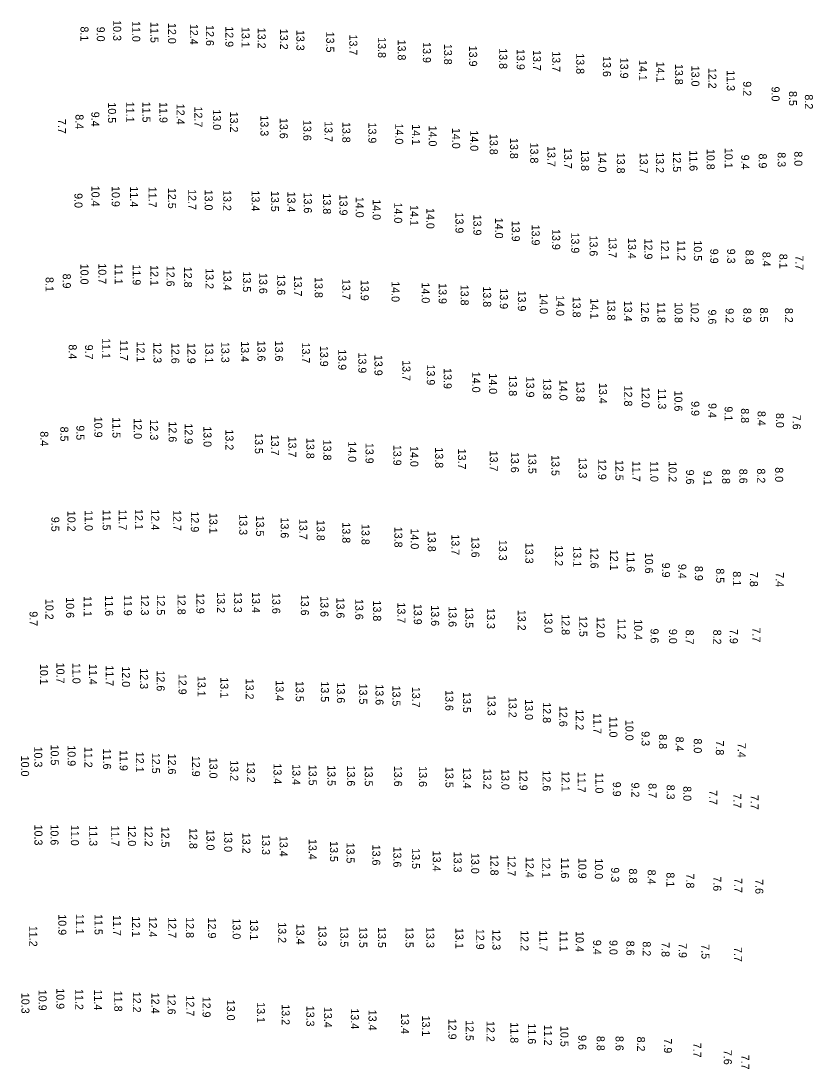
# Model space of a CAD drawing. Extents: x 988130 to 1132882, y 654656 to 841453.
# Drawn here: x 1112005 to 1112499, y 657406 to 658060 of the extents above; entities that cross this region are included whole.
import ezdxf

# ---------------------------------------------------------------- set-up
doc = ezdxf.new("R2010")
doc.units = 0
doc.layers.add('V-TOPO-SOUN', color=7, linetype='Continuous')

msp = doc.modelspace()

# ---------------------------------------------------------------- texts
at = {"layer": 'V-TOPO-SOUN'}
for s, p in [('8.1', (1112041.69, 658056.98)), ('9.0', (1112051.86, 658056.84)), ('10.3 ', (1112062.11, 658060.95)), ('11.0 ', (1112073.99, 658060.4)), ('11.5 ', (1112085.37, 658059.78)), ('12.0 ', (1112096.39, 658059.18)), ('12.4 ', (1112110.04, 658058.6)), ('12.6 ', (1112120.03, 658057.87)), ('12.9 ', (1112132.14, 658057.13)), ('13.1 ', (1112142.27, 658056.72)), ('13.2 ', (1112152.33, 658056.19)), ('13.2 ', (1112166.28, 658055.54)), ('13.3 ', (1112176.51, 658054.87)), ('13.5 ', (1112195.1, 658053.78)), ('13.7 ', (1112209.52, 658051.99)), ('13.8 ', (1112227.39, 658050.32)), ('13.8 ', (1112239.79, 658048.8)), ('13.9 ', (1112255.46, 658047.22)), ('13.8 ', (1112268.63, 658046.14)), ('13.9 ', (1112284.33, 658044.99)), ('13.8 ', (1112303.09, 658043.42)), ('13.9 ', (1112314.03, 658042.88)), ('13.7 ', (1112324.22, 658042.26)), ('13.7 ', (1112336.24, 658041.54)), ('13.8 ', (1112351.22, 658040.25)), ('13.6 ', (1112367.83, 658038.52)), ('13.9 ', (1112378.66, 658037.49)), ('14.1 ', (1112390.34, 658036.07)), ('14.1 ', (1112401.24, 658035.05)), ('13.8 ', (1112412.84, 658033.59)), ('13.0 ', (1112423.1, 658032.51)), ('12.2 ', (1112433.72, 658031.16)), ('11.3 ', (1112445.2, 658029.67)), ('9.2', (1112455.47, 658022.75)), ('9.0', (1112473.16, 658019.47)), ('8.5', (1112484.03, 658016.66)), ('8.2', (1112493.96, 658014.57)), ('9.4', (1112048.47, 658003.73)), ('10.5 ', (1112058.87, 658009.57)), ('11.1 ', (1112070.24, 658009.98)), ('11.5 ', (1112080.39, 658010.01)), ('11.9 ', (1112091.01, 658009.76)), ('12.4 ', (1112101.65, 658008.74)), ('12.7 ', (1112112.79, 658007.01)), ('13.0 ', (1112124.39, 658005.21)), ('13.2 ', (1112135.03, 658003.82)), ('7.7', (1112027.67, 657999.23)), ('8.4', (1112038.58, 658002.14)), ('13.3 ', (1112154.07, 658001.45)), ('13.6 ', (1112166.09, 657999.88)), ('13.6 ', (1112180.79, 657998.57)), ('13.7 ', (1112194.04, 657997.84)), ('13.8 ', (1112205.16, 657997.41)), ('13.9 ', (1112221.39, 657997)), ('14.0 ', (1112238.19, 657996.38)), ('14.1 ', (1112248.76, 657995.95)), ('14.0 ', (1112259.13, 657995.07)), ('14.0 ', (1112273.73, 657993.65)), ('14.0 ', (1112285.03, 657992.08)), ('13.8 ', (1112297.2, 657989.88)), ('13.8 ', (1112309.9, 657987.32)), ('13.8 ', (1112322.48, 657984.49)), ('13.7 ', (1112333.21, 657982.32)), ('13.7 ', (1112343.56, 657981.08)), ('13.8 ', (1112354.22, 657979.7)), ('14.0 ', (1112364.98, 657978.87)), ('13.8 ', (1112376.55, 657978.14)), ('13.7 ', (1112390.88, 657978.1)), ('13.2 ', (1112400.96, 657978.46)), ('12.5 ', (1112411.64, 657978.97)), ('11.6 ', (1112421.9, 657979.63)), ('10.8 ', (1112432.61, 657980.53)), ('10.1 ', (1112443.87, 657981.2)), ('8.9', (1112465.17, 657977.64)), ('8.3', (1112476.95, 657978.41)), ('8.0', (1112487.37, 657979)), ('9.4', (1112454.2, 657976.95)), ('9.0', (1112037.95, 657952.89)), ('10.4 ', (1112048.57, 657957.54)), ('10.9 ', (1112061.21, 657957.31)), ('11.4 ', (1112072.68, 657957.06)), ('11.7 ', (1112084.23, 657956.85)), ('12.5 ', (1112096.37, 657956.17)), ('12.7 ', (1112108.94, 657955.37)), ('13.0 ', (1112119.22, 657955.07)), ('13.2 ', (1112130.83, 657954.79)), ('13.4 ', (1112148.54, 657954.56)), ('13.5 ', (1112160.63, 657954.28)), ('13.4 ', (1112170.91, 657953.87)), ('13.6 ', (1112181.13, 657953.29)), ('13.8 ', (1112193.13, 657952.7)), ('13.9 ', (1112203.38, 657951.93)), ('14.0 ', (1112213.53, 657950.59)), ('14.0 ', (1112224.1, 657949.08)), ('14.0 ', (1112237.54, 657947.05)), ('14.1 ', (1112247.59, 657945.44)), ('14.0 ', (1112257.66, 657943.59)), ('13.9 ', (1112275.81, 657940.78)), ('13.9 ', (1112286.98, 657939.48)), ('14.0 ', (1112300.51, 657937.51)), ('13.9 ', (1112310.96, 657935.62)), ('13.9 ', (1112323.4, 657933.23)), ('13.9 ', (1112336.18, 657930.44)), ('13.9 ', (1112348.08, 657928.31)), ('13.6 ', (1112359.54, 657926.43)), ('13.7 ', (1112371.46, 657925.39)), ('13.4 ', (1112383.55, 657924.86)), ('12.9 ', (1112393.76, 657924.51)), ('12.1 ', (1112404.02, 657923.83)), ('11.2 ', (1112414.37, 657923.53)), ('10.5 ', (1112424.64, 657923.39)), ('9.9', (1112434.88, 657918.15)), ('9.3', (1112445.44, 657918.17)), ('8.8', (1112456.9, 657917.51)), ('8.4', (1112467.49, 657916.23)), ('8.1', (1112477.99, 657914.98)), ('7.7', (1112488.04, 657914.05)), ('10.0 ', (1112041.7, 657908.82)), ('10.7 ', (1112052.84, 657909.02)), ('11.1 ', (1112063.03, 657908.81)), ('11.9 ', (1112074.28, 657908.31)), ('12.1 ', (1112085.32, 657907.93)), ('12.6 ', (1112095.4, 657907.54)), ('12.8 ', (1112106.3, 657906.9)), ('13.2 ', (1112119.81, 657906)), ('8.1', (1112019.9, 657900.49)), ('8.9', (1112030.66, 657902.62)), ('13.4 ', (1112130.95, 657905.01)), ('13.5 ', (1112143.11, 657903.98)), ('13.6 ', (1112153.28, 657903)), ('13.6 ', (1112164.51, 657902.12)), ('13.7 ', (1112174.98, 657901.37)), ('13.8 ', (1112187.93, 657900.47)), ('13.7 ', (1112205.12, 657899.33)), ('13.9 ', (1112216.68, 657898.67)), ('14.0 ', (1112235.9, 657897.87)), ('14.0 ', (1112254.72, 657897.09)), ('13.9 ', (1112265.33, 657896.67)), ('13.8 ', (1112279.02, 657895.7)), ('13.8 ', (1112293.08, 657894.63)), ('13.9 ', (1112303.53, 657893.45)), ('13.9 ', (1112314.78, 657892.04)), ('14.0 ', (1112328.45, 657890.38)), ('14.0 ', (1112338.68, 657889.17)), ('13.8 ', (1112348.95, 657888.18)), ('14.1 ', (1112360.1, 657887.23)), ('13.8 ', (1112370.63, 657886.39)), ('13.4 ', (1112381.09, 657885.67)), ('12.6 ', (1112391.62, 657885.21)), ('11.8 ', (1112401.88, 657884.81)), ('10.8 ', (1112412.67, 657884.79)), ('10.2 ', (1112422.72, 657885)), ('9.6', (1112433.62, 657880.22)), ('9.2', (1112444.51, 657881)), ('8.9', (1112455.5, 657881.18)), ('8.5', (1112465.91, 657881.45)), ('8.2', (1112481.49, 657881.2)), ('11.1 ', (1112055.28, 657862.3)), ('11.7 ', (1112066.29, 657861.17)), ('12.1 ', (1112076.75, 657860.21)), ('12.3 ', (1112087.27, 657859.7)), ('13.3 ', (1112129.6, 657859.99)), ('13.4 ', (1112141.89, 657860.39)), ('13.6 ', (1112152.17, 657860.74)), ('13.6 ', (1112163.17, 657860.75)), ('8.4', (1112034.36, 657858.42)), ('9.7', (1112044.54, 657858.26)), ('12.6 ', (1112098.39, 657859.35)), ('12.9 ', (1112108.49, 657859.35)), ('13.1 ', (1112119.6, 657859.57)), ('13.7 ', (1112179.96, 657859.58)), ('13.9 ', (1112191.29, 657857.5)), ('13.9 ', (1112202.63, 657855.35)), ('13.9 ', (1112215.16, 657853.35)), ('13.9 ', (1112225.24, 657851.84)), ('13.7 ', (1112242.7, 657848.56)), ('13.9 ', (1112257.93, 657845.85)), ('13.9 ', (1112268.45, 657843.58)), ('14.0 ', (1112286.27, 657841.29)), ('14.0 ', (1112296.78, 657840.34)), ('13.8 ', (1112309.15, 657839.04)), ('13.9 ', (1112319.97, 657838.25)), ('13.8 ', (1112330.6, 657837.16)), ('14.0 ', (1112340.71, 657836.29)), ('13.8 ', (1112351.36, 657835.48)), ('13.4 ', (1112365.41, 657834.32)), ('12.8 ', (1112381.13, 657832.67)), ('12.0 ', (1112392.08, 657831.79)), ('11.3 ', (1112402.34, 657830.86)), ('10.6 ', (1112412.48, 657829.56)), ('9.9', (1112423.04, 657822.95)), ('9.4', (1112433.77, 657821.77)), ('9.1', (1112443.83, 657819.69)), ('8.8', (1112454.09, 657818.52)), ('8.4', (1112464.42, 657816.83)), ('8.0', (1112475.89, 657815.55)), ('7.6', (1112486.37, 657814.46)), ('8.5', (1112029.12, 657807.04)), ('9.5', (1112039.13, 657807.83)), ('10.9 ', (1112050.32, 657813.22)), ('11.5 ', (1112061.67, 657812.9)), ('12.0 ', (1112074.96, 657812.28)), ('12.3 ', (1112085.17, 657811.5)), ('12.6 ', (1112096.74, 657810.28)), ('12.9 ', (1112106.74, 657809.05)), ('13.0 ', (1112118.49, 657807.29)), ('8.4', (1112016.6, 657804.13)), ('13.2 ', (1112132.21, 657805.29)), ('13.5 ', (1112150.58, 657802.99)), ('13.7 ', (1112160.66, 657801.97)), ('13.7 ', (1112171.44, 657800.84)), ('13.8 ', (1112182.71, 657799.96)), ('13.8 ', (1112193.27, 657798.89)), ('14.0 ', (1112208.83, 657797.84)), ('13.9 ', (1112219.67, 657796.91)), ('13.9 ', (1112237.01, 657795.68)), ('14.0 ', (1112247.6, 657794.91)), ('13.8 ', (1112263.12, 657794.11)), ('13.7 ', (1112277.39, 657793.29)), ('13.7 ', (1112297.23, 657792.04)), ('13.6 ', (1112310.4, 657791.25)), ('13.5 ', (1112321.26, 657790.59)), ('13.5 ', (1112335.75, 657789.24)), ('13.3 ', (1112352.81, 657787.75)), ('12.9 ', (1112364.93, 657786.84)), ('12.5 ', (1112375.69, 657786.26)), ('11.7 ', (1112386.21, 657785.64)), ('11.0 ', (1112397.43, 657785.5)), ('10.2 ', (1112408.9, 657785.35)), ('8.2', (1112464.16, 657780.94)), ('8.0', (1112475.4, 657781.65)), ('9.6', (1112419.79, 657780.2)), ('9.1', (1112430.79, 657779.54)), ('8.8', (1112442.25, 657780.51)), ('8.6', (1112453.02, 657780.74)), ('11.0 ', (1112044.35, 657754.87)), ('11.5 ', (1112055.53, 657755.19)), ('11.7 ', (1112065.58, 657755.27)), ('12.1 ', (1112075.7, 657755.55)), ('12.4 ', (1112085.85, 657755.34)), ('12.7 ', (1112099.58, 657754.9)), ('9.5', (1112023.5, 657750.71)), ('10.2 ', (1112033.57, 657754.47)), ('12.9 ', (1112110.6, 657754.05)), ('13.1 ', (1112122.17, 657753.16)), ('13.3 ', (1112140.81, 657752.29)), ('13.5 ', (1112151.34, 657751.47)), ('13.6 ', (1112166.71, 657750.29)), ('13.7 ', (1112178.25, 657749.4)), ('13.8 ', (1112189.18, 657748.73)), ('13.8 ', (1112205.15, 657747.25)), ('13.8 ', (1112217.15, 657746.22)), ('13.8 ', (1112237.67, 657744.5)), ('14.0 ', (1112247.9, 657743.42)), ('13.8 ', (1112258.54, 657741.87)), ('13.7 ', (1112273.29, 657739.73)), ('13.6 ', (1112285.77, 657738.24)), ('13.3 ', (1112302.9, 657736.32)), ('13.3 ', (1112319.44, 657734.5)), ('13.2 ', (1112337.88, 657732.95)), ('13.1 ', (1112349.34, 657732.27)), ('12.6 ', (1112360.09, 657731.39)), ('12.1 ', (1112372.37, 657730.12)), ('11.6 ', (1112382.7, 657729.13)), ('10.6 ', (1112394.18, 657728.28)), ('9.9', (1112404.76, 657722.05)), ('9.4', (1112414.96, 657721.3)), ('8.9', (1112425.26, 657720)), ('8.5', (1112438.59, 657718.52)), ('8.1', (1112449.02, 657716.67)), ('7.8', (1112459.62, 657716.28)), ('7.4', (1112475.81, 657716.07)), ('12.8 ', (1112102.31, 657702.57)), ('12.9 ', (1112114.02, 657703.16)), ('13.2 ', (1112126.94, 657703.62)), ('13.3 ', (1112137.48, 657703.8)), ('13.4 ', (1112148.79, 657703.71)), ('13.6 ', (1112161.41, 657703.13)), ('10.2 ', (1112019.83, 657699.47)), ('10.6 ', (1112032.73, 657700.46)), ('11.1 ', (1112043.72, 657701.2)), ('11.6 ', (1112057.08, 657701.64)), ('11.9 ', (1112068.79, 657701.91)), ('12.3 ', (1112079.39, 657702.08)), ('12.5 ', (1112089.39, 657702.18)), ('13.6 ', (1112179.28, 657702.02)), ('13.6 ', (1112191.51, 657701.12)), ('13.6 ', (1112201.51, 657700.27)), ('13.6 ', (1112213.23, 657699.4)), ('13.8 ', (1112224.41, 657698.45)), ('13.7 ', (1112239.56, 657697.21)), ('13.9 ', (1112249.8, 657696.33)), ('9.7', (1112009.91, 657691.69)), ('13.6 ', (1112260.61, 657695.42)), ('13.6 ', (1112271.49, 657694.83)), ('13.5 ', (1112281.95, 657694.2)), ('13.3 ', (1112295.43, 657693.67)), ('13.2 ', (1112314.71, 657692.61)), ('13.0 ', (1112331.35, 657691.01)), ('12.8 ', (1112342.08, 657689.83)), ('12.5 ', (1112353.1, 657688.75)), ('12.0 ', (1112363.95, 657688.13)), ('11.2 ', (1112377.14, 657687.17)), ('10.4 ', (1112387.39, 657686.7)), ('9.6', (1112397.61, 657680.94)), ('9.0', (1112409.18, 657680.68)), ('8.7', (1112419.57, 657680.23)), ('8.2', (1112436.74, 657680.22)), ('7.9', (1112447.09, 657680.65)), ('7.7', (1112461.24, 657681.57)), ('10.1 ', (1112016.41, 657658.83)), ('10.7 ', (1112026.68, 657659.61)), ('11.0 ', (1112036.7, 657659.48)), ('11.4 ', (1112047.01, 657658.78)), ('11.7 ', (1112057.43, 657657.89)), ('12.0 ', (1112067.65, 657657.27)), ('12.3 ', (1112078.9, 657656.07)), ('12.6 ', (1112089.28, 657654.72)), ('12.9 ', (1112102.91, 657652.61)), ('13.1 ', (1112114.81, 657651.33)), ('13.1 ', (1112128.99, 657650.46)), ('13.2 ', (1112144.84, 657649.61)), ('13.4 ', (1112163.56, 657648.61)), ('13.5 ', (1112176.11, 657648.09)), ('13.5 ', (1112191.78, 657647.91)), ('13.6 ', (1112201.77, 657647.23)), ('13.5 ', (1112215.69, 657646.53)), ('13.6 ', (1112225.88, 657646.05)), ('13.5 ', (1112236.47, 657645.31)), ('13.7 ', (1112248.72, 657644.49)), ('13.6 ', (1112269.48, 657642.45)), ('13.5 ', (1112280.51, 657641.21)), ('13.3 ', (1112295.84, 657639.48)), ('13.2 ', (1112308.98, 657638.23)), ('13.0 ', (1112319.21, 657636.78)), ('12.8 ', (1112330.38, 657634.86)), ('12.6 ', (1112340.64, 657632.56)), ('12.2 ', (1112350.84, 657630.43)), ('11.7 ', (1112361.9, 657628.11)), ('11.0 ', (1112371.91, 657625.9)), ('10.0 ', (1112381.92, 657623.88)), ('9.3', (1112391.99, 657616.77)), ('8.8', (1112402.86, 657614.87)), ('8.4', (1112413.28, 657613.4)), ('8.0', (1112424.61, 657612.27)), ('7.8', (1112438.36, 657611)), ('10.3 ', (1112012.84, 657607.21)), ('10.5 ', (1112023.13, 657608.43)), ('10.9 ', (1112033.66, 657607.95)), ('11.2 ', (1112044.14, 657607)), ('11.6 ', (1112055.8, 657605.9)), ('11.9 ', (1112066.15, 657605)), ('7.4', (1112452.04, 657609.48)), ('10.0 ', (1112004.61, 657601.52)), ('12.1 ', (1112076.25, 657603.94)), ('12.5 ', (1112086.31, 657603.29)), ('12.6 ', (1112096.35, 657602.77)), ('12.9 ', (1112111.31, 657601.39)), ('13.0 ', (1112122.19, 657600.25)), ('13.2 ', (1112135.21, 657598.67)), ('13.2 ', (1112145.55, 657597.68)), ('13.4 ', (1112162.22, 657596.64)), ('13.4 ', (1112174, 657596.19)), ('13.5 ', (1112184.18, 657595.83)), ('13.5 ', (1112195.91, 657595.55)), ('13.6 ', (1112208.12, 657595.37)), ('13.5 ', (1112219.2, 657595.28)), ('13.6 ', (1112237.48, 657595.17)), ('13.6 ', (1112253, 657594.93)), ('13.5 ', (1112269.55, 657594.44)), ('13.4 ', (1112280.56, 657593.96)), ('13.2 ', (1112293.22, 657593.42)), ('13.0 ', (1112304.47, 657593.12)), ('12.9 ', (1112315.76, 657592.69)), ('12.6 ', (1112330.21, 657592.27)), ('12.1 ', (1112342.06, 657591.94)), ('11.7 ', (1112352.11, 657591.39)), ('11.0 ', (1112363.14, 657590.96)), ('9.9', (1112374.07, 657585.21)), ('9.2', (1112385.6, 657584.75)), ('8.7', (1112396.32, 657584.32)), ('8.3', (1112407.67, 657583.39)), ('8.0', (1112418.04, 657582.44)), ('7.7', (1112434.22, 657580)), ('7.7', (1112449.24, 657577.9)), ('7.7', (1112460.07, 657577.03)), ('10.3 ', (1112012.95, 657558.44)), ('10.6 ', (1112023, 657558.53)), ('11.0 ', (1112035.71, 657558.28)), ('11.3 ', (1112047.19, 657558.02)), ('11.7 ', (1112060.86, 657557.84)), ('12.0 ', (1112071.36, 657557.92)), ('12.2 ', (1112081.76, 657557.72)), ('12.5 ', (1112092.17, 657557.12)), ('12.8 ', (1112109.63, 657556.28)), ('13.0 ', (1112120.35, 657555.36)), ('13.0 ', (1112131.42, 657554.32)), ('13.2 ', (1112142.73, 657553.35)), ('13.3 ', (1112154.97, 657552.49)), ('13.4 ', (1112166, 657551.4)), ('13.4 ', (1112184.14, 657549.49)), ('13.5 ', (1112197.48, 657548.14)), ('13.5 ', (1112207.78, 657547.24)), ('13.6 ', (1112223.9, 657545.93)), ('13.6 ', (1112236.99, 657544.72)), ('13.5 ', (1112248.63, 657543.71)), ('13.4 ', (1112261.66, 657542.16)), ('13.3 ', (1112274.7, 657541.56)), ('13.0 ', (1112285.61, 657540.76)), ('12.8 ', (1112297.66, 657539.63)), ('12.7 ', (1112308.38, 657539.13)), ('12.4 ', (1112319.69, 657538.24)), ('12.1 ', (1112330, 657538.09)), ('11.6 ', (1112341.69, 657537.81)), ('10.9 ', (1112352.53, 657537.67)), ('10.0 ', (1112362.82, 657537.33)), ('9.3', (1112373.01, 657531.73)), ('8.8', (1112384.2, 657531.05)), ('8.4', (1112395.82, 657530.33)), ('8.1', (1112407.54, 657528.61)), ('7.8', (1112419.84, 657527.9)), ('7.6', (1112436.77, 657526.13)), ('7.7', (1112449.85, 657525.09)), ('7.6', (1112463, 657524.37)), ('10.9 ', (1112027.85, 657502.4)), ('11.1 ', (1112038.82, 657502.7)), ('11.5 ', (1112050.48, 657502.54)), ('11.7 ', (1112062.05, 657501.95)), ('12.1 ', (1112073.92, 657501.2)), ('12.4 ', (1112084.38, 657500.98)), ('12.7 ', (1112096.44, 657500.6)), ('12.8 ', (1112107.52, 657500.61)), ('12.9 ', (1112121.3, 657500.37)), ('13.0 ', (1112136.66, 657499.81)), ('11.2 ', (1112009.73, 657495.21)), ('13.1 ', (1112147.61, 657499.2)), ('13.2 ', (1112165.13, 657497.45)), ('13.4 ', (1112176.46, 657496.52)), ('13.3 ', (1112190.27, 657495.38)), ('13.5 ', (1112203.89, 657494.77)), ('13.5 ', (1112215.71, 657494.49)), ('13.5 ', (1112227.44, 657494.42)), ('13.5 ', (1112244.61, 657494.46)), ('13.3 ', (1112257.59, 657494.41)), ('13.1 ', (1112275.8, 657493.87)), ('12.9 ', (1112288.76, 657493.33)), ('12.3 ', (1112298.9, 657492.99)), ('12.2 ', (1112316.41, 657492.47)), ('11.7 ', (1112328.18, 657492.35)), ('11.1 ', (1112340.86, 657492.19)), ('10.4 ', (1112350.94, 657491.94)), ('9.4', (1112361.77, 657486.43)), ('9.0', (1112371.96, 657486.35)), ('8.6', (1112382.51, 657485.9)), ('8.2', (1112392.73, 657485.51)), ('7.8', (1112404.45, 657485.02)), ('7.9', (1112415.22, 657484.43)), ('7.5', (1112429.39, 657483.72)), ('7.7', (1112449.74, 657481.99)), ('10.9 ', (1112015.56, 657455.26)), ('10.9 ', (1112026.63, 657456.18)), ('11.2 ', (1112038.45, 657455.73)), ('11.4 ', (1112050.21, 657455.45)), ('11.8 ', (1112062.78, 657454.64)), ('12.2 ', (1112074.39, 657454.04)), ('10.3 ', (1112004.82, 657453.38)), ('12.4 ', (1112085.93, 657453.43)), ('12.6 ', (1112096.09, 657452.78)), ('12.7 ', (1112107.7, 657451.74)), ('12.9 ', (1112117.89, 657450.94)), ('13.0 ', (1112133.08, 657449.03)), ('13.1 ', (1112151.85, 657447.52)), ('13.2 ', (1112167.3, 657446.25)), ('13.3 ', (1112182.69, 657445.33)), ('13.4 ', (1112193.69, 657444.55)), ('13.4 ', (1112210.5, 657443.66)), ('13.4 ', (1112221.53, 657442.82)), ('13.4 ', (1112241.84, 657440.7)), ('13.1 ', (1112254.9, 657439.18)), ('12.9 ', (1112271.41, 657437.17)), ('12.5 ', (1112282.17, 657436.3)), ('12.2 ', (1112295.22, 657435.77)), ('11.8 ', (1112310.08, 657434.93)), ('11.6 ', (1112321.01, 657434.26)), ('11.2 ', (1112331.11, 657433.43)), ('10.5 ', (1112341.33, 657432.66)), ('9.6', (1112352.53, 657426.95)), ('8.8', (1112363.95, 657426.44)), ('8.6', (1112375.74, 657426.4)), ('8.2', (1112389.12, 657426.04)), ('7.9', (1112405.96, 657424.9)), ('7.7', (1112424.25, 657422.19)), ('7.6', (1112443.32, 657417.73)), ('7.7', (1112454.22, 657414.72))]:
    msp.add_text(s, height=5, rotation=270, dxfattribs=at).set_placement(p)

doc.saveas('drawing.dxf')
